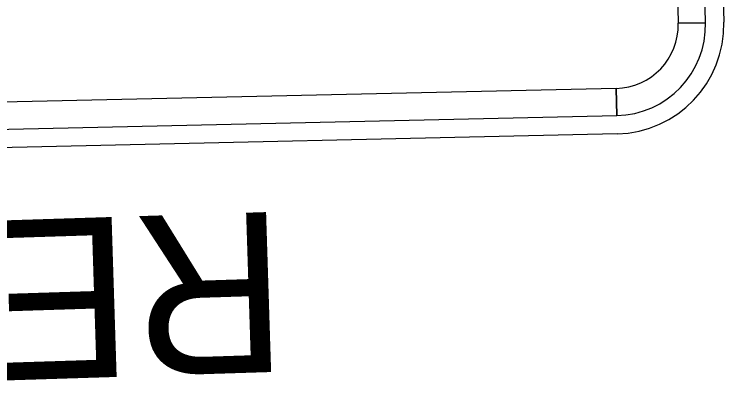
# Model space of a CAD drawing. Extents: x 2001876 to 2025694, y 804561 to 868938.
# Drawn here: x 2010923.2 to 2011011.9, y 834544.9 to 834592.6 of the extents above; entities that cross this region are included whole.
import ezdxf

# ---------------------------------------------------------------- set-up
doc = ezdxf.new("R2010")
doc.units = 0
doc.layers.add('Default', color=7, linetype='Continuous')
doc.layers.add('TR SN FLAT SHEET - TYPE III - FIXED SZ and MSG SIGN', color=7, linetype='Continuous')

msp = doc.modelspace()

# ---------------------------------------------------------------- linework, layer by layer
at = {"layer": 'Default'}
for p, q in [((2011010.026, 834673.42), (2011011.862, 834591.596)), ((2011009.589, 834591.545), (2011006.18, 834591.469)), ((2010998.403, 834583.335), (2010998.48, 834579.926)), ((2010998.531, 834577.653), (2010807.608, 834573.369))]:
    msp.add_line(p, q, dxfattribs=at)
for points in [[(2011009.589, 834591.545), (2011007.754, 834673.369), (2011004.344, 834673.293), (2011006.18, 834591.469), (2011009.589, 834591.545)], [(2010807.557, 834575.642), (2010998.48, 834579.926), (2010998.403, 834583.335), (2010807.48, 834579.052), (2010807.557, 834575.642)]]:
    msp.add_lwpolyline(points, close=True, dxfattribs=at)
for radius, start, end in [(7.957, 271.28545, 1.28509), (11.367, 271.28545, 1.28509), (13.641, 271.28524, 1.28524)]:
    msp.add_arc((2010998.225, 834591.29), radius, start, end, dxfattribs=at)

# ---------------------------------------------------------------- texts
at = {"layer": 'TR SN FLAT SHEET - TYPE III - FIXED SZ and MSG SIGN'}
msp.add_text('RETAIN', height=20, rotation=181.81768, dxfattribs=at).set_placement((2010956.862, 834567.943))

doc.saveas('drawing.dxf')
